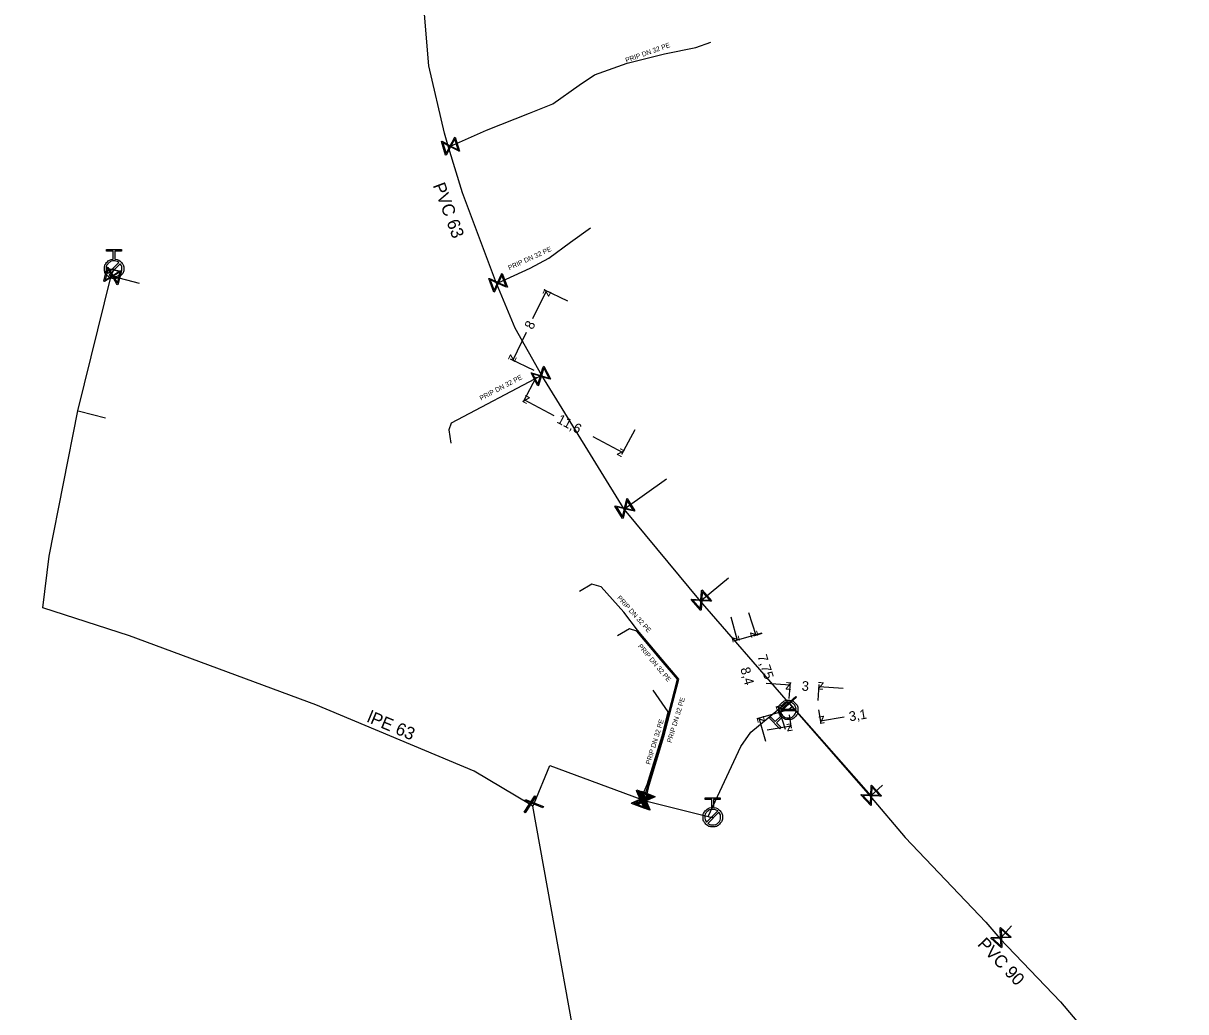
# Model space of a CAD drawing. Extents: x -643842 to -636370, y -1119190 to -1110210.
# Drawn here: x -641580.5 to -641459.9, y -1110405.6 to -1110303.2 of the extents above; entities that cross this region are included whole.
import ezdxf

# ---------------------------------------------------------------- set-up
doc = ezdxf.new("R2010")
doc.units = 0
for name, color, linetype in [('22', 7, 'Continuous'), ('Default', 7, 'Continuous'), ('Level 10', 7, 'Continuous'), ('Level 16', 7, 'Continuous'), ('Level 20', 7, 'Continuous'), ('Level 21', 7, 'Continuous'), ('Level 23', 7, 'Continuous'), ('Level 33', 7, 'Continuous')]:
    doc.layers.add(name, color=color, linetype=linetype)

msp = doc.modelspace()

# ---------------------------------------------------------------- linework, layer by layer
at = {"layer": 'Default'}
for points in [[(-641571, -1110327.63), (-641570.64, -1110327.66), (-641570.38, -1110327.92), (-641570.09, -1110328.21), (-641570.09, -1110328.63), (-641570.09, -1110329.04), (-641570.39, -1110329.34), (-641570.68, -1110329.63), (-641571.09, -1110329.63), (-641571.51, -1110329.63), (-641571.8, -1110329.34), (-641572.09, -1110329.04), (-641572.09, -1110328.63), (-641572.09, -1110328.21), (-641571.8, -1110327.92), (-641571.54, -1110327.66), (-641571.18, -1110327.63)], [(-641570.59, -1110327.99), (-641570.8, -1110327.81), (-641571.09, -1110327.81), (-641571.43, -1110327.81), (-641571.67, -1110328.05), (-641571.91, -1110328.29), (-641571.91, -1110328.63), (-641571.91, -1110328.92), (-641571.73, -1110329.13)], [(-641571.6, -1110329.26), (-641571.38, -1110329.44), (-641571.09, -1110329.44), (-641570.76, -1110329.44), (-641570.52, -1110329.2), (-641570.28, -1110328.96), (-641570.28, -1110328.63), (-641570.28, -1110328.34), (-641570.46, -1110328.12)], [(-641501.93, -1110374.99), (-641502.16, -1110374.72), (-641502.16, -1110374.35), (-641502.16, -1110373.94), (-641501.86, -1110373.64), (-641501.57, -1110373.35), (-641501.16, -1110373.35), (-641500.74, -1110373.36), (-641500.45, -1110373.65), (-641500.16, -1110373.94), (-641500.16, -1110374.36), (-641500.16, -1110374.77), (-641500.45, -1110375.06), (-641500.75, -1110375.36), (-641501.16, -1110375.36), (-641501.53, -1110375.36), (-641501.8, -1110375.12)], [(-641500.35, -1110374.27), (-641500.38, -1110373.99), (-641500.58, -1110373.78), (-641500.82, -1110373.55), (-641501.16, -1110373.54), (-641501.49, -1110373.54), (-641501.73, -1110373.78), (-641501.94, -1110373.99), (-641501.97, -1110374.26)], [(-641501.97, -1110374.44), (-641501.94, -1110374.72), (-641501.74, -1110374.93), (-641501.5, -1110375.17), (-641501.16, -1110375.17), (-641500.83, -1110375.17), (-641500.59, -1110374.93), (-641500.38, -1110374.73), (-641500.35, -1110374.45)], [(-641508.91, -1110384.47), (-641508.55, -1110384.5), (-641508.29, -1110384.76), (-641508, -1110385.06), (-641508, -1110385.47), (-641508, -1110385.89), (-641508.29, -1110386.18), (-641508.59, -1110386.47), (-641509, -1110386.47), (-641509.41, -1110386.47), (-641509.71, -1110386.18), (-641510, -1110385.89), (-641510, -1110385.47), (-641510, -1110385.06), (-641509.71, -1110384.76), (-641509.45, -1110384.5), (-641509.09, -1110384.47)], [(-641508.49, -1110384.83), (-641508.71, -1110384.66), (-641509, -1110384.66), (-641509.34, -1110384.66), (-641509.58, -1110384.89), (-641509.81, -1110385.13), (-641509.81, -1110385.47), (-641509.81, -1110385.76), (-641509.64, -1110385.98)], [(-641509.51, -1110386.11), (-641509.29, -1110386.28), (-641509, -1110386.28), (-641508.67, -1110386.28), (-641508.43, -1110386.04), (-641508.19, -1110385.81), (-641508.19, -1110385.47), (-641508.19, -1110385.18), (-641508.36, -1110384.96)]]:
    msp.add_open_spline(points, degree=3, dxfattribs=at)
at = {"layer": 'Level 10'}
for points in [[(-641527.65, -1110333.8), (-641526.24, -1110330.92)], [(-641524.02, -1110332), (-641526.47, -1110330.81)], [(-641528.34, -1110335.23), (-641529.75, -1110338.11)], [(-641527.52, -1110339.19), (-641529.97, -1110338)], [(-641527.31, -1110339.85), (-641528.68, -1110342.42)], [(-641525.46, -1110343.86), (-641528.56, -1110342.2)], [(-641517.08, -1110345.32), (-641518.45, -1110347.89)], [(-641521.44, -1110346.01), (-641518.33, -1110347.67)], [(-641507.14, -1110364.72), (-641506.46, -1110367.12)], [(-641505.3, -1110364.24), (-641504.54, -1110366.62)], [(-641503.92, -1110366.41), (-641506.7, -1110367.19)], [(-641503.92, -1110366.42), (-641504.78, -1110366.7)], [(-641503.46, -1110371.59), (-641500.96, -1110371.76)], [(-641501.06, -1110373.16), (-641500.95, -1110371.52)], [(-641498.07, -1110373.36), (-641497.95, -1110371.72)], [(-641495.48, -1110372.14), (-641497.97, -1110371.97)], [(-641501.64, -1110374.49), (-641504.42, -1110375.27)], [(-641501.57, -1110373.81), (-641502.44, -1110374.08)], [(-641501.44, -1110376.39), (-641502.2, -1110374.01)], [(-641498.02, -1110374.35), (-641497.79, -1110375.77)], [(-641503.5, -1110377.61), (-641504.18, -1110375.21)], [(-641501.08, -1110374.85), (-641500.85, -1110376.26)], [(-641495.36, -1110375.12), (-641497.83, -1110375.52)], [(-641503.36, -1110376.42), (-641500.89, -1110376.02)]]:
    msp.add_lwpolyline(points, dxfattribs=at)
at = {"layer": 'Level 16'}
for points in [[(-641535.71, -1110314.99), (-641535.27, -1110316.43), (-641535.34, -1110316.45), (-641535.45, -1110316.38), (-641536.19, -1110315.99), (-641536.64, -1110316.85), (-641536.71, -1110316.87), (-641537.15, -1110315.43), (-641537.08, -1110315.41), (-641536.23, -1110315.87), (-641535.83, -1110315.13), (-641535.78, -1110315.01), (-641535.71, -1110314.99)], [(-641536.66, -1110316.69), (-641536.27, -1110315.95), (-641537.01, -1110315.56), (-641536.66, -1110316.69)], [(-641535.76, -1110315.17), (-641536.15, -1110315.91), (-641535.41, -1110316.3), (-641535.76, -1110315.17)], [(-641570.34, -1110328.83), (-641570.7, -1110330.29), (-641570.76, -1110330.27), (-641570.83, -1110330.16), (-641571.26, -1110329.44), (-641572.09, -1110329.95), (-641572.16, -1110329.93), (-641571.8, -1110328.47), (-641571.74, -1110328.49), (-641571.23, -1110329.32), (-641570.52, -1110328.88), (-641570.41, -1110328.81), (-641570.34, -1110328.83)], [(-641572.03, -1110329.8), (-641571.31, -1110329.37), (-641571.75, -1110328.65), (-641572.03, -1110329.8)], [(-641571.85, -1110328.56), (-641570.39, -1110328.87), (-641570.41, -1110328.96), (-641571.87, -1110328.65), (-641571.85, -1110328.56)], [(-641570.47, -1110328.96), (-641571.19, -1110329.4), (-641570.75, -1110330.11), (-641570.47, -1110328.96)], [(-641530.83, -1110329.12), (-641530.3, -1110330.53), (-641530.37, -1110330.55), (-641530.48, -1110330.49), (-641531.25, -1110330.15), (-641531.65, -1110331.03), (-641531.71, -1110331.06), (-641532.24, -1110329.65), (-641532.17, -1110329.63), (-641531.29, -1110330.03), (-641530.94, -1110329.27), (-641530.89, -1110329.15), (-641530.83, -1110329.12)], [(-641531.67, -1110330.88), (-641531.33, -1110330.11), (-641532.09, -1110329.77), (-641531.67, -1110330.88)], [(-641530.86, -1110329.3), (-641531.21, -1110330.07), (-641530.45, -1110330.41), (-641530.86, -1110329.3)], [(-641526.52, -1110338.73), (-641525.82, -1110340.05), (-641525.88, -1110340.08), (-641526, -1110340.04), (-641526.8, -1110339.8), (-641527.09, -1110340.72), (-641527.14, -1110340.75), (-641527.84, -1110339.43), (-641527.79, -1110339.4), (-641526.86, -1110339.69), (-641526.61, -1110338.88), (-641526.57, -1110338.76), (-641526.52, -1110338.73)], [(-641527.13, -1110340.58), (-641526.88, -1110339.77), (-641527.69, -1110339.52), (-641527.13, -1110340.58)], [(-641526.53, -1110338.91), (-641526.77, -1110339.71), (-641525.97, -1110339.96), (-641526.53, -1110338.91)], [(-641517.87, -1110352.45), (-641517.08, -1110353.72), (-641517.13, -1110353.76), (-641517.26, -1110353.72), (-641518.08, -1110353.53), (-641518.3, -1110354.48), (-641518.35, -1110354.51), (-641519.14, -1110353.24), (-641519.09, -1110353.2), (-641518.14, -1110353.43), (-641517.95, -1110352.61), (-641517.92, -1110352.48), (-641517.87, -1110352.45)], [(-641517.86, -1110352.63), (-641518.06, -1110353.45), (-641517.24, -1110353.64), (-641517.86, -1110352.63)], [(-641518.35, -1110354.33), (-641518.16, -1110353.51), (-641518.98, -1110353.32), (-641518.35, -1110354.33)], [(-641510.12, -1110361.92), (-641509.12, -1110363.04), (-641509.17, -1110363.08), (-641509.3, -1110363.07), (-641510.14, -1110363.03), (-641510.19, -1110363.99), (-641510.24, -1110364.04), (-641511.24, -1110362.92), (-641511.19, -1110362.88), (-641510.22, -1110362.93), (-641510.18, -1110362.09), (-641510.17, -1110361.96), (-641510.12, -1110361.92)], [(-641510.09, -1110362.1), (-641510.13, -1110362.94), (-641509.3, -1110362.98), (-641510.09, -1110362.1)], [(-641510.27, -1110363.86), (-641510.22, -1110363.02), (-641511.06, -1110362.98), (-641510.27, -1110363.86)], [(-641500.3, -1110373.04), (-641501.8, -1110374.37), (-641501.88, -1110374.27), (-641500.39, -1110372.95), (-641500.3, -1110373.04)], [(-641516.89, -1110382.64), (-641515.49, -1110383.18), (-641515.51, -1110383.24), (-641515.63, -1110383.29), (-641516.4, -1110383.63), (-641516.01, -1110384.52), (-641516.03, -1110384.58), (-641517.43, -1110384.04), (-641517.41, -1110383.98), (-641516.52, -1110383.59), (-641516.86, -1110382.82), (-641516.91, -1110382.7), (-641516.89, -1110382.64)], [(-641516.61, -1110382.74), (-641515.21, -1110383.28), (-641515.23, -1110383.34), (-641515.35, -1110383.39), (-641516.12, -1110383.73), (-641515.73, -1110384.62), (-641515.75, -1110384.68), (-641517.15, -1110384.14), (-641517.13, -1110384.08), (-641516.24, -1110383.69), (-641516.58, -1110382.92), (-641516.63, -1110382.8), (-641516.61, -1110382.74)], [(-641516.4, -1110382.79), (-641515, -1110383.33), (-641515.02, -1110383.39), (-641515.14, -1110383.44), (-641515.91, -1110383.78), (-641515.52, -1110384.67), (-641515.54, -1110384.73), (-641516.94, -1110384.19), (-641516.92, -1110384.13), (-641516.03, -1110383.74), (-641516.37, -1110382.97), (-641516.42, -1110382.85), (-641516.4, -1110382.79)], [(-641516.78, -1110382.78), (-641516.44, -1110383.55), (-641515.67, -1110383.21), (-641516.78, -1110382.78)], [(-641516.5, -1110382.88), (-641516.16, -1110383.65), (-641515.39, -1110383.31), (-641516.5, -1110382.88)], [(-641516.29, -1110382.93), (-641515.95, -1110383.7), (-641515.18, -1110383.36), (-641516.29, -1110382.93)], [(-641492.53, -1110382.15), (-641491.51, -1110383.25), (-641491.56, -1110383.3), (-641491.69, -1110383.29), (-641492.53, -1110383.26), (-641492.57, -1110384.23), (-641492.61, -1110384.27), (-641493.63, -1110383.17), (-641493.58, -1110383.12), (-641492.61, -1110383.16), (-641492.58, -1110382.32), (-641492.57, -1110382.2), (-641492.53, -1110382.15)], [(-641492.65, -1110384.09), (-641492.61, -1110383.25), (-641493.45, -1110383.22), (-641492.65, -1110384.09)], [(-641492.49, -1110382.33), (-641492.52, -1110383.17), (-641491.69, -1110383.2), (-641492.49, -1110382.33)], [(-641527.35, -1110383.34), (-641528.45, -1110385.01), (-641528.55, -1110384.94), (-641527.45, -1110383.27), (-641527.35, -1110383.34)], [(-641528.42, -1110383.63), (-641526.57, -1110384.38), (-641526.62, -1110384.5), (-641528.47, -1110383.74), (-641528.42, -1110383.63)], [(-641516.14, -1110384.44), (-641516.48, -1110383.67), (-641517.25, -1110384.01), (-641516.14, -1110384.44)], [(-641515.86, -1110384.54), (-641516.2, -1110383.77), (-641516.97, -1110384.11), (-641515.86, -1110384.54)], [(-641515.65, -1110384.59), (-641515.99, -1110383.82), (-641516.76, -1110384.16), (-641515.65, -1110384.59)], [(-641479.15, -1110396.89), (-641478.04, -1110397.9), (-641478.09, -1110397.95), (-641478.21, -1110397.95), (-641479.05, -1110397.99), (-641479.01, -1110398.96), (-641479.05, -1110399.01), (-641480.16, -1110398), (-641480.12, -1110397.95), (-641479.14, -1110397.91), (-641479.18, -1110397.07), (-641479.19, -1110396.94), (-641479.15, -1110396.89)], [(-641479.1, -1110397.07), (-641479.06, -1110397.9), (-641478.22, -1110397.86), (-641479.1, -1110397.07)], [(-641479.1, -1110398.84), (-641479.14, -1110398), (-641479.98, -1110398.03), (-641479.1, -1110398.84)]]:
    msp.add_lwpolyline(points, dxfattribs=at)
at = {"layer": 'Level 21'}
for points in [[(-641527.66, -1110384.33), (-641527.53, -1110384.09), (-641527.52, -1110384.06), (-641525.91, -1110380.13), (-641516.46, -1110383.61), (-641516.18, -1110383.71), (-641515.97, -1110383.76), (-641509.46, -1110385.39), (-641506.08, -1110378.16), (-641505.04, -1110376.65), (-641501.23, -1110373.51), (-641501.31, -1110373.41), (-641501.39, -1110373.32), (-641510.28, -1110363.07), (-641518.16, -1110353.57), (-641518.19, -1110353.53), (-641526.74, -1110339.69), (-641529.48, -1110334.78), (-641531.39, -1110330.24), (-641531.42, -1110330.15), (-641534.94, -1110320.75), (-641536.4, -1110316.01), (-641536.84, -1110314.59), (-641538.45, -1110307.59), (-641539, -1110300.99)], [(-641527.66, -1110384.33), (-641527.95, -1110384.14), (-641533.74, -1110380.7), (-641550.18, -1110373.84), (-641569.5, -1110366.69), (-641578.47, -1110363.78), (-641577.82, -1110358.43), (-641574.84, -1110343.34), (-641571.39, -1110329.35), (-641571.14, -1110328.81)], [(-641501.23, -1110373.51), (-641501.1, -1110373.66), (-641500.78, -1110374.02), (-641492.67, -1110383.28), (-641489.03, -1110387.57), (-641480.69, -1110396.36), (-641479.24, -1110398.03), (-641472.94, -1110404.61), (-641468.24, -1110410.18), (-641464.28, -1110416.05), (-641461.19, -1110422.75), (-641460.59, -1110426.23), (-641459.94, -1110433), (-641461.33, -1110445.88), (-641461.34, -1110445.94), (-641462.79, -1110455.16), (-641463.43, -1110458.76), (-641464.01, -1110462.8), (-641464.58, -1110466.76), (-641467.61, -1110476.11), (-641469.87, -1110480.96), (-641471.29, -1110483.79), (-641472.59, -1110486.61)], [(-641664.58, -1110640.46), (-641633.71, -1110609.9), (-641600.63, -1110563.76), (-641598.45, -1110560.36), (-641594.73, -1110553.8), (-641592.83, -1110550.42), (-641585.04, -1110537.85), (-641581.85, -1110531.99), (-641576.72, -1110525.41), (-641572.32, -1110520.62), (-641569.27, -1110517.47), (-641555.1, -1110505.43), (-641544.01, -1110494.76), (-641533.36, -1110480.93), (-641531.9, -1110478.13), (-641529.81, -1110469.31), (-641527.31, -1110459.48), (-641524.97, -1110448.07), (-641523.07, -1110437.29), (-641521.61, -1110424.89), (-641523.18, -1110409.24), (-641525.76, -1110394.87), (-641527.66, -1110384.33)]]:
    msp.add_lwpolyline(points, dxfattribs=at)
at = {"layer": 'Level 23'}
for points in [[(-641536.4, -1110316.01), (-641536.21, -1110315.93), (-641532.46, -1110314.25), (-641528.01, -1110312.5), (-641525.58, -1110311.52), (-641522.87, -1110309.6), (-641521.28, -1110308.52), (-641517.88, -1110307.31), (-641514, -1110306.36), (-641510.76, -1110305.68), (-641509.19, -1110305.14)], [(-641531.42, -1110330.15), (-641531.27, -1110330.09), (-641527.94, -1110328.56), (-641526, -1110327.54), (-641523.75, -1110325.87), (-641521.67, -1110324.38)], [(-641571.14, -1110328.81), (-641571.13, -1110328.76), (-641571.1, -1110328.62)], [(-641571.39, -1110329.35), (-641571.25, -1110329.38), (-641568.48, -1110330.11)], [(-641526.74, -1110339.69), (-641526.83, -1110339.74), (-641536.12, -1110344.64), (-641536.37, -1110345.33), (-641536.18, -1110346.69)], [(-641574.84, -1110343.34), (-641574.68, -1110343.39), (-641572, -1110344.07)], [(-641518.19, -1110353.53), (-641518.11, -1110353.48), (-641513.79, -1110350.4)], [(-641515.97, -1110383.76), (-641515.61, -1110382.16), (-641514.07, -1110377.1), (-641512.53, -1110371.15), (-641514.26, -1110369.12), (-641516.81, -1110366.09), (-641518.21, -1110364.22), (-641520.59, -1110361.58), (-641521.53, -1110361.33), (-641522.82, -1110362.09)], [(-641510.28, -1110363.07), (-641510.18, -1110362.98), (-641507.36, -1110360.66)], [(-641516.18, -1110383.71), (-641515.71, -1110382.15), (-641514.17, -1110377.07), (-641512.64, -1110371.18), (-641514.34, -1110369.18), (-641516.87, -1110366.18), (-641517.64, -1110365.95), (-641518.87, -1110366.68)], [(-641516.46, -1110383.61), (-641515.81, -1110382.1), (-641514.26, -1110377.04), (-641513.64, -1110374.55), (-641515.19, -1110372.31)], [(-641501.23, -1110373.51), (-641501.09, -1110373.66), (-641492.62, -1110383.25)], [(-641500.78, -1110374.02), (-641501.16, -1110374.35)], [(-641492.67, -1110383.28), (-641492.57, -1110383.21), (-641491.41, -1110382.15)], [(-641509.46, -1110385.39), (-641509.26, -1110385.47), (-641509, -1110385.47)], [(-641479.24, -1110398.03), (-641479.1, -1110397.95), (-641478, -1110396.74)]]:
    msp.add_lwpolyline(points, dxfattribs=at)
at = {"layer": 'Level 33'}
for points in [[(-641571.18, -1110327.63), (-641571.18, -1110326.81), (-641571.87, -1110326.81), (-641571.87, -1110326.63), (-641570.31, -1110326.63), (-641570.31, -1110326.81), (-641571, -1110326.81), (-641571, -1110327.63)], [(-641571.73, -1110329.13), (-641570.59, -1110327.99)], [(-641570.46, -1110328.12), (-641571.6, -1110329.26)], [(-641501.97, -1110374.26), (-641500.35, -1110374.27)], [(-641500.35, -1110374.45), (-641501.97, -1110374.44)], [(-641501.8, -1110375.12), (-641502.38, -1110375.7), (-641501.9, -1110376.19), (-641502.03, -1110376.32), (-641503.13, -1110375.21), (-641503, -1110375.08), (-641502.51, -1110375.57), (-641501.93, -1110374.99)], [(-641509.09, -1110384.47), (-641509.09, -1110383.65), (-641509.78, -1110383.65), (-641509.78, -1110383.47), (-641508.22, -1110383.47), (-641508.22, -1110383.65), (-641508.91, -1110383.65), (-641508.91, -1110384.47)], [(-641509.64, -1110385.98), (-641508.49, -1110384.83)], [(-641508.36, -1110384.96), (-641509.51, -1110386.11)]]:
    msp.add_lwpolyline(points, dxfattribs=at)

# ---------------------------------------------------------------- texts
at = {"layer": '22'}
for rotation, p in [(19.5898, (-641517.96, -1110307.27)), (24.6769, (-641530.09, -1110328.79)), (27.8094, (-641533.02, -1110342.3)), (312.0351, (-641518.96, -1110362.77)), (310.142, (-641516.79, -1110367.77)), (73.0725, (-641513.29, -1110377.8)), (72.9689, (-641515.49, -1110380.06))]:
    msp.add_text('PRIP DN 32 PE', height=0.5, rotation=rotation, dxfattribs=at).set_placement(p)
at = {"layer": 'Level 10'}
for s, rotation, p in [('z', 64.0248, (-641526.01, -1110331.59)), ('8', 64.0248, (-641527.68, -1110335)), ('z', 244.0248, (-641529.98, -1110337.44)), ('z', 151.881, (-641527.89, -1110342)), ('11,6', 331.881, (-641525.25, -1110344.54)), ('z', 331.881, (-641519.01, -1110347.87)), ('z', 287.6277, (-641505.17, -1110366.3)), ('z', 285.7474, (-641507.08, -1110366.78)), ('7,75', 287.6277, (-641504.38, -1110368.79)), ('8,4', 285.7474, (-641506.15, -1110370.08)), ('z', 356.1027, (-641501.5, -1110372.23)), ('3', 356.1027, (-641499.8, -1110372.35)), ('z', 176.1027, (-641497.44, -1110371.5)), ('z', 107.6277, (-641501.57, -1110374.33)), ('3,1', 9.1831, (-641494.79, -1110375.54)), ('z', 105.7474, (-641503.56, -1110375.55)), ('z', 9.1831, (-641501.31, -1110376.59)), ('z', 189.1831, (-641497.42, -1110374.95))]:
    msp.add_text(s, height=1, rotation=rotation, dxfattribs=at).set_placement(p)
at = {"layer": 'Level 20'}
for s, rotation, p in [('PVC 63', 290.5097, (-641538.05, -1110319.98)), ('lPE 63', 337.3504, (-641544.96, -1110375.56)), ('PVC 90', 313.7546, (-641481.62, -1110398.71))]:
    msp.add_text(s, height=1.3, rotation=rotation, dxfattribs=at).set_placement(p)

doc.saveas('drawing.dxf')
